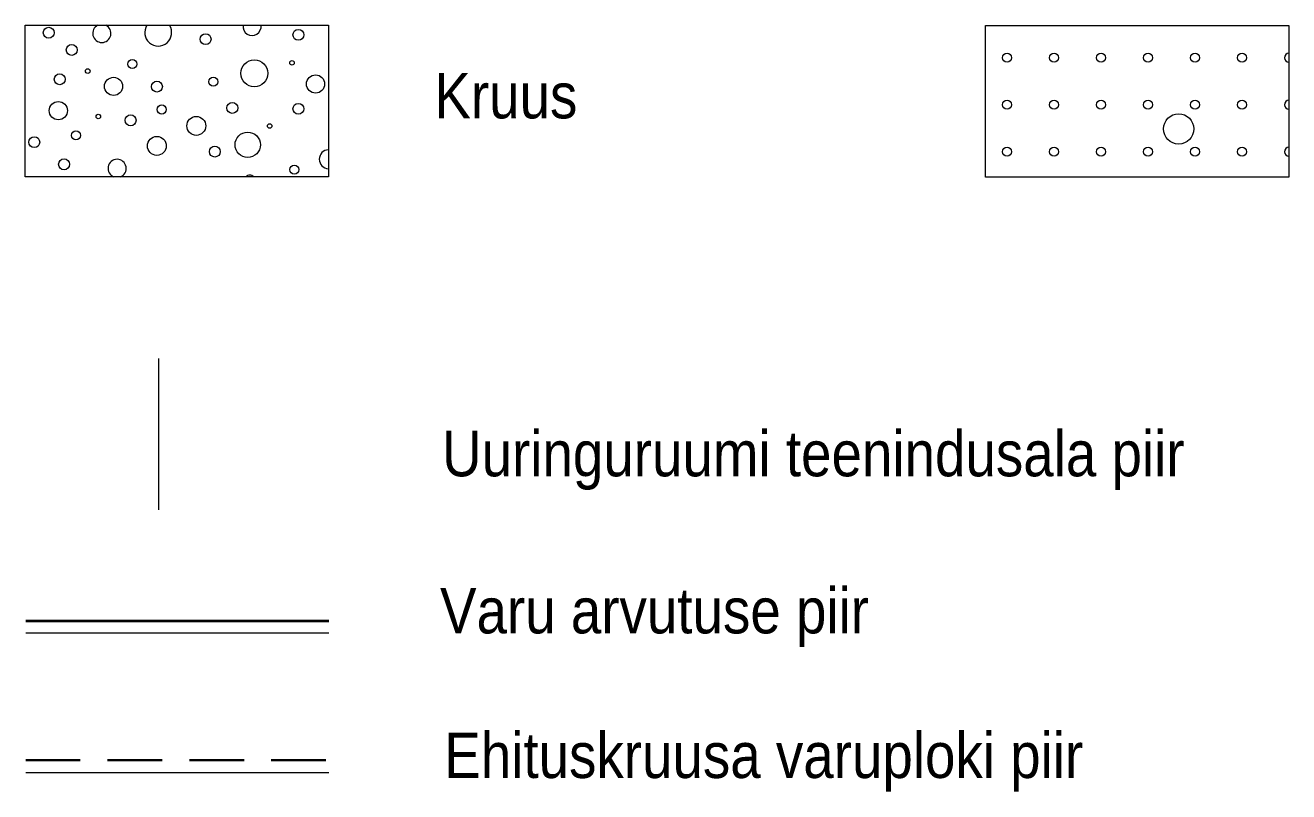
# Model space of a CAD drawing. Extents: x 640104 to 640970, y 6442278 to 6442689.
# Drawn here: x 640608.4 to 640691.8, y 6442383.4 to 6442434 of the extents above; entities that cross this region are included whole.
import ezdxf
from ezdxf.enums import TextEntityAlignment as Align

# ---------------------------------------------------------------- set-up
doc = ezdxf.new("R2010")
doc.units = 0
doc.header["$LTSCALE"] = 1.2
doc.linetypes.add('MEDIUM_DASHED', pattern=[4.5, 3, -1.5])
doc.layers.add('50', color=7, linetype='Continuous', lineweight=13)

msp = doc.modelspace()

# ---------------------------------------------------------------- linework, layer by layer
at = {"layer": '50'}
for p, q in [((640617.22, 6442402.01), (640617.22, 6442412.01)), ((640608.44, 6442393.9), (640628.44, 6442393.9)), ((640608.44, 6442384.7), (640628.44, 6442384.7))]:
    msp.add_line(p, q, dxfattribs=at)
at = {"layer": '50', "lineweight": 40}
msp.add_line((640608.44, 6442394.7), (640628.44, 6442394.7), dxfattribs=at)
at = {"layer": '50', "linetype": 'MEDIUM_DASHED', "lineweight": 35}
msp.add_line((640608.44, 6442385.5), (640628.44, 6442385.5), dxfattribs=at)
at = {"layer": '50'}
for points in [[(640608.41, 6442433.98), (640628.41, 6442433.98), (640628.41, 6442423.98), (640608.41, 6442423.98)], [(640671.75, 6442433.97), (640691.75, 6442433.97), (640691.75, 6442423.97), (640671.75, 6442423.97)]]:
    msp.add_lwpolyline(points, close=True, dxfattribs=at)
for centre, radius in [((640609.959, 6442433.487), 0.36), ((640626.428, 6442433.35), 0.36), ((640620.304, 6442433.063), 0.36), ((640611.478, 6442432.355), 0.36), ((640673.171, 6442431.84), 0.3), ((640676.271, 6442431.84), 0.3), ((640679.371, 6442431.84), 0.3), ((640682.471, 6442431.84), 0.3), ((640685.571, 6442431.84), 0.3), ((640688.671, 6442431.84), 0.3), ((640615.476, 6442431.424), 0.3), ((640623.521, 6442430.81), 0.893), ((640626.007, 6442431.502), 0.15), ((640610.686, 6442430.418), 0.36), ((640612.53, 6442430.959), 0.15), ((640614.234, 6442429.948), 0.6), ((640620.811, 6442430.26), 0.3), ((640627.558, 6442430.104), 0.6), ((640617.097, 6442429.934), 0.36), ((640610.589, 6442428.348), 0.6), ((640617.414, 6442428.423), 0.3), ((640622.067, 6442428.528), 0.36), ((640626.428, 6442428.471), 0.36), ((640673.171, 6442428.74), 0.3), ((640676.271, 6442428.74), 0.3), ((640679.371, 6442428.74), 0.3), ((640682.471, 6442428.74), 0.3), ((640685.571, 6442428.74), 0.3), ((640688.671, 6442428.74), 0.3), ((640613.226, 6442427.958), 0.15), ((640615.356, 6442427.711), 0.36), ((640619.691, 6442427.342), 0.624), ((640684.49, 6442427.144), 1), ((640624.534, 6442427.337), 0.15), ((640609.005, 6442426.27), 0.36), ((640611.753, 6442426.716), 0.3), ((640617.089, 6442426.022), 0.624), ((640623.083, 6442426.099), 0.835), ((640620.915, 6442425.647), 0.36), ((640673.171, 6442425.64), 0.3), ((640676.271, 6442425.64), 0.3), ((640679.371, 6442425.64), 0.3), ((640682.471, 6442425.64), 0.3), ((640685.571, 6442425.64), 0.3), ((640688.671, 6442425.64), 0.3), ((640610.969, 6442424.808), 0.36), ((640626.163, 6442424.46), 0.3)]:
    msp.add_circle(centre, radius, dxfattribs=at)
for centre, radius, start, end in [((640613.46, 6442433.443), 0.6, 116.62565, 63.37435), ((640617.178, 6442433.499), 0.889, 147.31794, 32.68206), ((640623.37, 6442433.911), 0.6, 173.45672, 6.54328), ((640691.771, 6442431.84), 0.3, 94.60819, 265.39181), ((640691.771, 6442428.74), 0.3, 94.60819, 265.39181), ((640628.429, 6442425.144), 0.624, 91.92421, 268.07579), ((640691.771, 6442425.64), 0.3, 94.60819, 265.39181), ((640614.468, 6442424.541), 0.6, 290.60215, 249.39785), ((640623.221, 6442423.732), 0.36, 43.29551, 136.70449)]:
    msp.add_arc(centre, radius, start, end, dxfattribs=at)

# ---------------------------------------------------------------- texts
at = {"layer": '50', "width": 0.9}
for s, p in [('Kruus', (640640.11, 6442427.84)), ('Uuringuruumi teenindusala piir', (640660.39, 6442404.23)), ('Varu arvutuse piir', (640649.915, 6442393.87)), ('Ehituskruusa varuploki piir', (640657.12, 6442384.33))]:
    msp.add_text(s, height=3, dxfattribs=at).set_placement(p, align=Align.CENTER)

doc.saveas('drawing.dxf')
